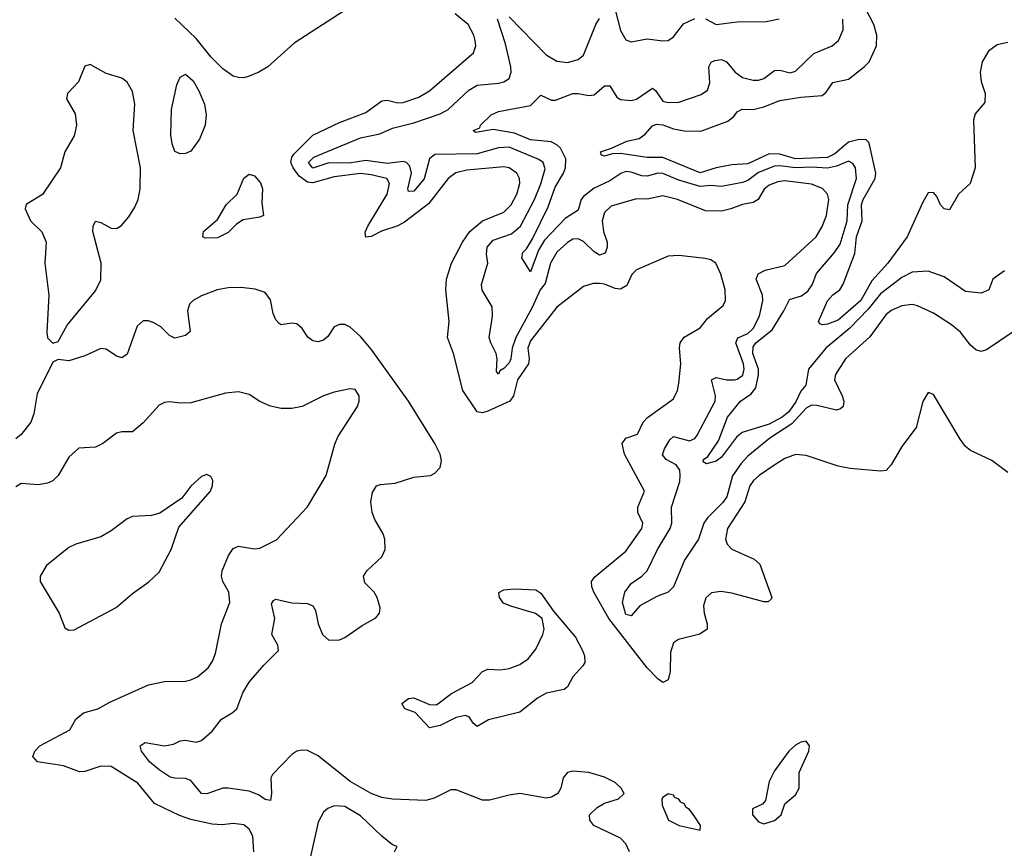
# Model space of a CAD drawing. Header units: inches. Extents: x 1694797 to 1849917, y 907313 to 1017959.
# Tile 499 of 656: x 1785525 to 1789237, y 985444 to 988568. Entities that reach past the tile are written whole.
import ezdxf

# ---------------------------------------------------------------- set-up
doc = ezdxf.new("R2010")
doc.units = ezdxf.units.IN
doc.header["$MEASUREMENT"] = 0
doc.layers.add('B7988', color=7, linetype='Continuous')

msp = doc.modelspace()

# ---------------------------------------------------------------- linework, layer by layer
at = {"layer": 'B7988', "color": 5}
for points, elevation in [([(1786790.2, 988630), (1786560, 988480.1), (1786460.5, 988390), (1786426.8, 988370), (1786390, 988355.6), (1786370, 988349.7), (1786349, 988350), (1786330, 988355.8), (1786290, 988382.7), (1786246.6, 988426.6), (1786190, 988498), (1786110, 988574)], 680), ([(1789250, 986860.9), (1789190, 986906.6), (1789110, 986943.7), (1789090, 986959.3), (1789070, 986986), (1788970, 987155.3), (1788950, 987162), (1788930, 987128), (1788904.9, 987030), (1788850, 986958.4), (1788810, 986889.4), (1788791.2, 986868.8), (1788770, 986865.3), (1788655.9, 986875.9), (1788610, 986884.5), (1788490, 986924.5), (1788450, 986928.9), (1788410, 986913.7), (1788371.3, 986890), (1788312.1, 986850), (1788291.1, 986830), (1788277.1, 986810), (1788259, 986750), (1788192.6, 986650), (1788186, 986610), (1788192.3, 986590), (1788210, 986571.3), (1788293.4, 986533.4), (1788314.6, 986514.6), (1788360.4, 986390), (1788357.4, 986382.6), (1788346.7, 986373.3), (1788330, 986373.3), (1788210, 986406.2), (1788167.8, 986412.2), (1788132.6, 986407.4), (1788111.8, 986388.2), (1788102.3, 986357.7), (1788104.7, 986330), (1788116.5, 986290), (1788116, 986270), (1788088.7, 986251.3), (1788008.5, 986231.5), (1787990, 986218.4), (1787978, 986182), (1787976.6, 986110), (1787970, 986079.5), (1787950, 986069), (1787930, 986082.7), (1787890, 986124.1), (1787746.3, 986310), (1787689.6, 986410), (1787681.9, 986430), (1787680.7, 986450), (1787692.9, 986467.1), (1787810, 986563.6), (1787869.8, 986650), (1787874.6, 986670), (1787855.3, 986710), (1787855.6, 986730), (1787880.4, 986790), (1787805.4, 986930), (1787796, 986970), (1787809.9, 986990.1), (1787854.1, 987005.9), (1787875, 987050), (1787891.2, 987068.8), (1787990, 987138.7), (1788004.8, 987170), (1788010, 987198), (1788017, 987270), (1788011.9, 987330), (1788015.2, 987350), (1788030, 987371.1), (1788090, 987406), (1788118.3, 987441.7), (1788176.9, 987490), (1788185.1, 987510), (1788183.9, 987550), (1788168.7, 987608.7), (1788149.7, 987649.7), (1788130, 987662.4), (1788108.4, 987668.4), (1788010, 987678.7), (1787970, 987676.9), (1787850, 987624.7), (1787832.9, 987607.1), (1787813.8, 987566.2), (1787790, 987552.2), (1787770, 987554.2), (1787730, 987570.5), (1787710, 987573.6), (1787687, 987573), (1787650, 987561.7), (1787550, 987484.1), (1787450, 987357.1), (1787440.8, 987330), (1787445.1, 987290), (1787442.3, 987270), (1787401, 987210), (1787386.6, 987150), (1787372.6, 987130), (1787290, 987091.6), (1787270, 987085.5), (1787250, 987089.9), (1787195.4, 987170), (1787159.9, 987310), (1787137.9, 987370), (1787144.2, 987430), (1787130.8, 987550), (1787133.3, 987590), (1787152.2, 987650), (1787194.5, 987730), (1787222.3, 987770), (1787270, 987809.6), (1787350, 987843.1), (1787377.3, 987870), (1787399.2, 987910), (1787410.4, 987950), (1787409.1, 987970), (1787399, 987990), (1787370, 988009.9), (1787350, 988013.8), (1787210, 988000.5), (1787169.4, 987990.6), (1787139.8, 987970), (1787065.8, 987874.2), (1786975.5, 987804.5), (1786950, 987790.7), (1786888.8, 987771.2), (1786850, 987750.6), (1786830, 987748.4), (1786827.3, 987767.3), (1786836.7, 987790), (1786910.3, 987910), (1786918.7, 987950), (1786909, 987969), (1786850, 987983.6), (1786810, 987987.9), (1786710, 987975.5), (1786630, 987953.5), (1786610, 987956.1), (1786578.6, 987978.6), (1786555.4, 988010), (1786547.4, 988030), (1786550.2, 988050), (1786558.4, 988061.6), (1786630, 988133), (1786730, 988181.2), (1786830, 988217.9), (1786890, 988262.7), (1786910, 988265.2), (1786950, 988255.3), (1786970, 988255.6), (1787030, 988275.9), (1787070, 988300.5), (1787236.1, 988443.9), (1787244.4, 988470), (1787241.8, 988490), (1787237.3, 988510), (1787215.7, 988550), (1787166.4, 988590)], 680), ([(1789250, 988482.5), (1789210, 988473.3), (1789177.1, 988450), (1789153.9, 988410), (1789145.6, 988370), (1789150, 988334.9), (1789164.6, 988290), (1789164, 988256), (1789127, 988213), (1789120.2, 988190), (1789126.9, 988010), (1789107.9, 987950), (1789064.4, 987910), (1789030, 987851.5), (1789010, 987854.7), (1788995.8, 987870), (1788982.2, 987902.2), (1788970, 987916.8), (1788950, 987914.8), (1788930, 987880.7), (1788871, 987750), (1788798.1, 987650), (1788737, 987583), (1788695.4, 987510), (1788610, 987435.8), (1788570, 987420.7), (1788550, 987417.8), (1788541, 987421), (1788536.4, 987430), (1788570, 987508.5), (1788590, 987530.7), (1788616.5, 987550), (1788629.3, 987570.7), (1788672.8, 987687.2), (1788679, 987750), (1788700.6, 987810), (1788698.5, 987870), (1788704.4, 987890), (1788750.3, 987970), (1788752.1, 987990), (1788730, 988091.3), (1788725.6, 988105.6), (1788715.7, 988115.7), (1788690, 988117), (1788650, 988106.7), (1788597.8, 988062.2), (1788570, 988048.6), (1788450, 988044.1), (1788390, 988061.2), (1788350, 988062.9), (1788270, 988024.6), (1788210, 988020.6), (1788150, 988009.7), (1788090, 987990.3), (1787950, 988048.5), (1787890, 988048.1), (1787790, 988064.3), (1787758, 988062), (1787730, 988054), (1787718, 988058), (1787714, 988070), (1787756.3, 988083.7), (1787813.2, 988110), (1787860, 988120), (1787883.2, 988136.8), (1787910, 988168.4), (1787926, 988174), (1787950, 988171.4), (1787990, 988156.6), (1788030, 988148.9), (1788092.2, 988147.8), (1788194.3, 988185.7), (1788217, 988203), (1788230, 988220.9), (1788248.7, 988231.3), (1788290.1, 988230.1), (1788330, 988239.3), (1788390, 988263.3), (1788470, 988276.6), (1788550, 988282.8), (1788564.6, 988295.4), (1788590, 988331.7), (1788650, 988344.3), (1788709, 988390), (1788726.8, 988410), (1788755, 988470), (1788756.5, 988510), (1788744.6, 988550), (1788713.1, 988610)], 620), ([(1787770, 988605.5), (1787790, 988528), (1787810, 988491.8), (1787830, 988484.6), (1787890, 988496), (1787950, 988488.7), (1787969.7, 988490.3), (1787990, 988504.2), (1788027.1, 988552.9), (1788070, 988572.4)], 660), ([(1789270, 987391.2), (1789170, 987323.1), (1789150, 987317.2), (1789130, 987323.5), (1789110, 987341), (1789071.4, 987390), (1789037.2, 987417.2), (1788970, 987461.9), (1788910, 987489.1), (1788890, 987494.4), (1788850, 987489.9), (1788810, 987471.9), (1788790, 987455.6), (1788730, 987372.2), (1788638.3, 987290), (1788600.6, 987230), (1788597.1, 987210), (1788625.4, 987150), (1788631.3, 987130), (1788628.8, 987110), (1788619, 987101), (1788604.1, 987095.9), (1788530, 987114), (1788510, 987114.3), (1788490, 987103.1), (1788436.2, 987043.8), (1788352.7, 986990), (1788270, 986922.3), (1788244.9, 986895.1), (1788212.4, 986847.6), (1788190.4, 986769.6), (1788174.1, 986745.9), (1788117.8, 986690), (1788104.5, 986670), (1788084.5, 986610), (1788030.6, 986530), (1787989.3, 986430), (1787970, 986409.8), (1787926.7, 986393.3), (1787862.6, 986357.4), (1787830, 986320.4), (1787810, 986325.8), (1787796.8, 986370), (1787805.9, 986410), (1787830, 986442.3), (1787870.3, 986469.7), (1787890.6, 986490), (1787929, 986570), (1787977.4, 986650), (1787983.2, 986670), (1787981.8, 986730), (1788013.3, 986826.7), (1788015.1, 986850), (1788012.9, 986870), (1788000.2, 986890), (1787962.2, 986910), (1787948, 986928), (1787956.1, 986950), (1787976.3, 986983.7), (1787990, 986996.3), (1788050, 986980.6), (1788070, 986989), (1788078.7, 987001.3), (1788146.5, 987130), (1788147.6, 987150), (1788132.4, 987210), (1788150, 987219.1), (1788190, 987210.1), (1788219.3, 987210), (1788230, 987212.4), (1788251.6, 987228.4), (1788255.8, 987250), (1788253.5, 987270), (1788224.1, 987350), (1788231.6, 987368.4), (1788270, 987385.1), (1788290, 987403.3), (1788313.6, 987450), (1788326.7, 987510), (1788324.9, 987530), (1788301.8, 987590), (1788308.4, 987610), (1788335.8, 987624.2), (1788410, 987641), (1788527.1, 987750), (1788550, 987788.9), (1788565.9, 987830), (1788575.3, 987890), (1788570, 987910.8), (1788551.7, 987931.7), (1788510, 987948.5), (1788410, 987960.7), (1788382.9, 987957.1), (1788350, 987944.3), (1788330.9, 987929.1), (1788309.4, 987890.6), (1788290, 987878.9), (1788250, 987871.5), (1788205.5, 987854.5), (1788170, 987846.6), (1788110, 987847.4), (1788004.7, 987890), (1787950, 987904.1), (1787890, 987891.8), (1787850, 987892.9), (1787754.3, 987865.7), (1787730, 987840.9), (1787720.4, 987810), (1787725.5, 987770), (1787739.2, 987730), (1787739.9, 987710), (1787732.6, 987687.4), (1787710, 987679.9), (1787690, 987693.2), (1787650, 987731.9), (1787630, 987741.6), (1787610, 987740.5), (1787590, 987728.7), (1787550, 987691.1), (1787525.6, 987650), (1787505.9, 987574.1), (1787487.5, 987550), (1787457.2, 987482.8), (1787395.7, 987370), (1787381.5, 987330), (1787376.7, 987290), (1787370, 987274.8), (1787350, 987252.5), (1787335.4, 987244.6), (1787330, 987231.8), (1787322.2, 987242.2), (1787325.3, 987290), (1787321.5, 987310), (1787300.3, 987350), (1787295, 987370), (1787306.8, 987450), (1787305.8, 987485.8), (1787268.5, 987548.5), (1787266, 987570), (1787289.7, 987650), (1787284.4, 987684.4), (1787287.7, 987710), (1787310, 987736.3), (1787379.4, 987760.6), (1787412.7, 987790), (1787466.1, 987890), (1787490, 987949.3), (1787505.3, 988005.3), (1787498.7, 988030), (1787481.7, 988041.7), (1787370, 988087), (1787330, 988084.7), (1787250, 988063.1), (1787090, 988060.3), (1787070, 988043.1), (1787050, 987968.7), (1787010, 987921.6), (1786990, 987920.7), (1786988.1, 987930), (1787001.4, 987990), (1786996, 988016), (1786983.5, 988030), (1786970, 988033.2), (1786910, 988026.1), (1786830, 988037.6), (1786767.3, 988027.3), (1786690, 988028), (1786630, 988007.9), (1786612.9, 988030), (1786634, 988050), (1786810, 988122.5), (1786882.1, 988137.9), (1786930, 988159.3), (1787010, 988178.9), (1787110, 988213.3), (1787140.2, 988230), (1787217.9, 988302.1), (1787250, 988321.9), (1787330.8, 988329.3), (1787350, 988334.5), (1787370, 988347.1), (1787378.1, 988370), (1787376.4, 988390), (1787356.7, 988476.7), (1787326.2, 988570)], 660), ([(1789238.2, 987621.8), (1789193, 987590), (1789178.4, 987550), (1789150, 987537.2), (1789090, 987543.1), (1789010, 987598.7), (1788950, 987619.8), (1788890, 987616.5), (1788850, 987596.2), (1788770, 987534.9), (1788723.9, 987476.1), (1788654.5, 987405.5), (1788563.4, 987330), (1788498.7, 987250), (1788488.3, 987190), (1788470, 987167.6), (1788451.8, 987130), (1788424.8, 987090), (1788399.4, 987070), (1788350, 987042.8), (1788248.8, 987011.2), (1788226.6, 986993.4), (1788170, 986918.8), (1788150, 986903.1), (1788113.6, 986893.6), (1788100.9, 986900.9), (1788102.9, 986910), (1788119.1, 986920.9), (1788159.3, 986980.7), (1788193.2, 987070), (1788242.8, 987130), (1788282.5, 987157.5), (1788299.7, 987180.3), (1788310.4, 987229.6), (1788310.2, 987250), (1788289, 987310), (1788290, 987334.2), (1788300.6, 987350), (1788361.2, 987398.8), (1788405.8, 987470), (1788426.4, 987513.6), (1788472.8, 987527.2), (1788496, 987544), (1788511.9, 987568.1), (1788528.6, 987611.4), (1788596.7, 987690), (1788617.7, 987722.3), (1788644.6, 987810), (1788646.6, 987870), (1788679.7, 987970), (1788675.2, 988010), (1788666.1, 988026.1), (1788650, 988034.9), (1788604.4, 988015.6), (1788570, 988008.3), (1788510, 988012.8), (1788450, 988009.1), (1788390, 988017.3), (1788370, 988015.6), (1788310, 987992.7), (1788270, 987962.5), (1788250, 987954.1), (1788170, 987939.7), (1788130, 987942.7), (1788090, 987939.2), (1788010, 987963.4), (1787950, 987988.3), (1787930, 987989.9), (1787890, 987978.7), (1787870, 987979.2), (1787830, 987993.8), (1787810, 987995.6), (1787791.6, 987988.4), (1787750, 987960.6), (1787690, 987933.1), (1787650, 987901.8), (1787641.3, 987890), (1787630.5, 987849.5), (1787580.8, 987819.2), (1787502.7, 987737.3), (1787480.5, 987699.5), (1787450, 987617), (1787418.4, 987670), (1787422.1, 987690), (1787435.9, 987704.1), (1787458.4, 987741.6), (1787516.9, 987863.1), (1787543.5, 987936.5), (1787575.4, 987990), (1787583, 988010), (1787583.2, 988043.2), (1787563.3, 988083.3), (1787550, 988096.4), (1787527.8, 988107.7), (1787450, 988115), (1787390, 988140.8), (1787310, 988154.1), (1787242.9, 988142.9), (1787234, 988150), (1787259.3, 988160.7), (1787262.2, 988170), (1787302.4, 988210), (1787330, 988221.8), (1787450, 988244.7), (1787490, 988283.1), (1787530, 988265), (1787544.5, 988264.5), (1787610, 988289.4), (1787630.4, 988290.4), (1787670, 988282.3), (1787690, 988284.4), (1787730, 988319.1), (1787750, 988318.3), (1787776.6, 988276.6), (1787790, 988267.5), (1787830, 988264.2), (1787850, 988268.1), (1787910, 988310.2), (1787921.3, 988301.3), (1787950, 988261.3), (1787970, 988256.1), (1788010, 988257.6), (1788093.7, 988286.3), (1788117.6, 988302.4), (1788126.4, 988330), (1788122.5, 988390), (1788131.7, 988408.3), (1788145, 988415), (1788170, 988418.5), (1788189.6, 988409.6), (1788222.3, 988370), (1788250, 988350.8), (1788290, 988340.5), (1788310, 988340.5), (1788330, 988346.3), (1788370, 988376.8), (1788390, 988378.2), (1788430, 988367.8), (1788450, 988374), (1788518.6, 988441.4), (1788587.6, 988470), (1788611.6, 988490), (1788629, 988530), (1788627.6, 988570)], 640), ([(1787370, 988579.7), (1787510, 988436.1), (1787550, 988412), (1787590, 988407), (1787630, 988418.6), (1787650, 988434.9), (1787696.3, 988550), (1787710, 988572.2)], 660), ([(1788110, 988572.1), (1788150, 988550.2), (1788230, 988560.2), (1788338.4, 988561.6), (1788388.6, 988571.4)], 660), ([(1787823.8, 985430), (1787810, 985460.7), (1787790, 985482), (1787688.7, 985530), (1787674, 985550), (1787673.2, 985570), (1787702.4, 985597.6), (1787730, 985613.4), (1787782, 985630), (1787804, 985650), (1787792.7, 985670), (1787770, 985691.6), (1787730, 985711.3), (1787670, 985729.6), (1787610, 985735.1), (1787590, 985729.3), (1787573.4, 985710), (1787564.4, 985670), (1787553.4, 985650), (1787530, 985636.3), (1787510, 985632.6), (1787410, 985649.8), (1787370, 985644.4), (1787295.3, 985624.7), (1787270, 985624.6), (1787170, 985664.5), (1787150, 985663.9), (1787087.8, 985632.2), (1787056.2, 985623.8), (1786930, 985629), (1786890, 985635.1), (1786850, 985650.3), (1786770, 985695.6), (1786650, 985792.5), (1786610, 985812.6), (1786590, 985814.1), (1786569.6, 985810.4), (1786550, 985797.2), (1786478, 985722), (1786471.1, 985708.9), (1786473.5, 985650), (1786470, 985624.5), (1786450, 985627.7), (1786425.4, 985645.4), (1786390, 985659.1), (1786310, 985670.6), (1786290, 985669.9), (1786230, 985648.8), (1786210, 985650.7), (1786170, 985699.5), (1786150, 985707.3), (1786110, 985707.5), (1786092.1, 985712.1), (1786050, 985739.6), (1786014.5, 985770), (1785984.1, 985810), (1785978.7, 985830), (1785998, 985842), (1786070, 985829.5), (1786104, 985836), (1786130, 985849.3), (1786150, 985850.9), (1786190, 985844.1), (1786210, 985850.2), (1786250, 985885.7), (1786286, 985930), (1786325.9, 985954.1), (1786342.9, 985970), (1786366, 986030), (1786389.9, 986070.1), (1786445.3, 986134.7), (1786500.3, 986190), (1786498, 986210), (1786474.8, 986250), (1786486.4, 986310), (1786474.5, 986365.5), (1786481.3, 986378.7), (1786490, 986383.6), (1786550, 986368.9), (1786610, 986366.2), (1786630, 986357.7), (1786640.1, 986340.1), (1786650.2, 986290), (1786666, 986250), (1786690, 986229.1), (1786730, 986230.3), (1786750, 986238), (1786815.8, 986284.2), (1786867, 986313), (1786881.2, 986330), (1786883.7, 986350), (1786871.8, 986390), (1786860.7, 986410), (1786825.3, 986445.3), (1786820.5, 986470), (1786833.7, 986490), (1786890, 986543.1), (1786902.7, 986570), (1786901.7, 986610), (1786895.1, 986630), (1786863, 986683), (1786853, 986710), (1786848.2, 986750), (1786854.3, 986785.7), (1786869.8, 986810.2), (1786884.8, 986815.2), (1786939.8, 986820.2), (1787010, 986842.8), (1787074, 986850), (1787090, 986858), (1787110, 986879.1), (1787115.2, 986904.8), (1787109.8, 986930), (1787090.3, 986970), (1786990.4, 987130.4), (1786850, 987325.7), (1786810, 987374), (1786770, 987409.3), (1786750, 987418.3), (1786730, 987419.3), (1786710, 987409.7), (1786686.7, 987373.3), (1786670, 987359.3), (1786650, 987354.1), (1786630, 987357.8), (1786611.2, 987371.2), (1786590, 987403.5), (1786570, 987421.5), (1786550, 987423.5), (1786510, 987417.4), (1786503, 987423), (1786490, 987436.9), (1786480, 987460), (1786470, 987512.3), (1786450, 987539.7), (1786412.1, 987552.1), (1786358, 987558), (1786310, 987557.7), (1786269.7, 987549.7), (1786210, 987526.8), (1786178.7, 987510), (1786164.5, 987495.5), (1786156.9, 987470), (1786167.6, 987392.4), (1786150, 987377.2), (1786110, 987367.7), (1786090, 987376.8), (1786056.1, 987410), (1786030, 987425.5), (1786010, 987432.3), (1785990, 987432.5), (1785967.6, 987412.4), (1785930, 987307.3), (1785910, 987293.5), (1785890, 987299.8), (1785850, 987326.4), (1785830, 987328.9), (1785770, 987301), (1785710, 987281.3), (1785670, 987287), (1785650, 987277), (1785590, 987158), (1785578.2, 987081.8), (1785567, 987050), (1785530, 987004.3), (1785510, 986988.1)], 720), ([(1786407, 985430), (1786403.1, 985490), (1786390, 985515.4), (1786370, 985531.9), (1786330, 985537.4), (1786287.7, 985532.3), (1786250, 985534.7), (1786170, 985552.6), (1786127.1, 985567.2), (1786032.7, 985612.7), (1785970, 985689.8), (1785870, 985752.2), (1785830, 985753.6), (1785770, 985733.4), (1785750, 985732), (1785690, 985754.1), (1785592.3, 985770), (1785574.7, 985790), (1785582, 985810), (1785600.5, 985830), (1785713, 985890), (1785736.3, 985930), (1785765.5, 985954.5), (1785819.5, 985970), (1785865, 985995), (1786010, 986060.3), (1786070, 986072.7), (1786150, 986074.4), (1786170, 986079.5), (1786195.1, 986090), (1786235.2, 986124.8), (1786251.1, 986148.9), (1786262.3, 986177.7), (1786285.7, 986290), (1786316.8, 986370), (1786312.8, 986410), (1786290.7, 986450), (1786285, 986470), (1786287.5, 986490), (1786311.6, 986548.4), (1786330, 986574), (1786350, 986582.4), (1786410, 986572.8), (1786430, 986575.6), (1786493.3, 986606.7), (1786610, 986731), (1786680.4, 986850), (1786712.2, 986967.8), (1786724.6, 986995.4), (1786798.4, 987110), (1786805.1, 987130), (1786804.5, 987150), (1786790, 987174), (1786770, 987176.2), (1786710, 987164.2), (1786670, 987149.6), (1786590.2, 987109.8), (1786550, 987101.7), (1786510, 987102.3), (1786470, 987111), (1786430, 987128.2), (1786390, 987155.1), (1786350, 987164.7), (1786300.6, 987159.4), (1786170, 987123.5), (1786130, 987122), (1786090, 987127.8), (1786070, 987124.2), (1786050, 987115.1), (1785990, 987048.3), (1785950, 987013.6), (1785910, 987014.5), (1785890, 987009.6), (1785838, 986970), (1785810, 986956.3), (1785747.1, 986952.9), (1785710, 986918.4), (1785670.1, 986849.9), (1785650, 986829.8), (1785630, 986820.5), (1785594.2, 986814.2), (1785530, 986819.7), (1785510, 986806.6)], 740), ([(1786938, 985430), (1786948, 985450), (1786930, 985457.2), (1786890, 985489.4), (1786810, 985566.6), (1786750, 985600.8), (1786710, 985604.4), (1786686.4, 985593.6), (1786670, 985579.6), (1786650, 985542.7), (1786616.4, 985390)], 740)]:
    msp.add_lwpolyline(points, dxfattribs=dict(at, elevation=elevation))
for points, elevation in [([(1785790, 988399.5), (1785770, 988393.2), (1785746.4, 988333.6), (1785704.9, 988290), (1785701.6, 988270), (1785733.8, 988213.8), (1785739, 988170), (1785730.1, 988129.9), (1785694.6, 988070), (1785679, 988010), (1785610, 987909.6), (1785549, 987871), (1785545.1, 987854.9), (1785565.2, 987810), (1785607.8, 987767.8), (1785624.8, 987730), (1785619.1, 987650), (1785634.3, 987530), (1785626.5, 987390), (1785630, 987368.5), (1785650, 987348), (1785670, 987354.8), (1785703.8, 987416.2), (1785810, 987545.4), (1785830, 987587.2), (1785831.6, 987650), (1785800.4, 987770), (1785801.6, 987790), (1785810, 987808.8), (1785830, 987803.5), (1785870, 987782), (1785890, 987781.1), (1785907.8, 987792.2), (1785935.5, 987824.5), (1785958.2, 987861.8), (1785971.1, 987890), (1785978.8, 987930), (1785979.7, 988010), (1785951.9, 988150), (1785959.1, 988250), (1785950, 988297), (1785930, 988333.3), (1785910, 988348), (1785850, 988365.1)], 720), ([(1786130, 988062.2), (1786110, 988071.1), (1786099.6, 988099.6), (1786094.5, 988134.5), (1786096.6, 988230), (1786117.2, 988322.8), (1786130, 988351.1), (1786150, 988363.2), (1786178, 988338), (1786199.6, 988299.6), (1786220.9, 988250), (1786228, 988210), (1786223.9, 988170), (1786202.1, 988117.9), (1786170, 988072.6), (1786150, 988063.4)], 680), ([(1786224, 987744), (1786214.5, 987750), (1786217.4, 987770), (1786270, 987814.3), (1786303.3, 987870), (1786344.9, 987910), (1786370, 987970.5), (1786390, 987985.5), (1786410, 987979.9), (1786432.5, 987952.5), (1786440.6, 987930), (1786437.3, 987877.3), (1786443.5, 987830), (1786430, 987823.1), (1786366.7, 987813.3), (1786342.4, 987797.6), (1786310, 987765.2), (1786270, 987745.8)], 680), ([(1786230, 986853.2), (1786210, 986845.2), (1786170, 986809.2), (1786136.1, 986763.9), (1786052.8, 986707.2), (1786020.9, 986699.1), (1785950, 986694.3), (1785930, 986686.3), (1785870, 986640.5), (1785830, 986618.3), (1785736, 986590), (1785710, 986577.6), (1785626, 986510), (1785601.6, 986470), (1785601.6, 986450), (1785674, 986330), (1785694.4, 986274.4), (1785710, 986266.8), (1785730, 986267.3), (1785888.1, 986351.9), (1785950, 986404.9), (1786011.1, 986448.9), (1786050, 986485.5), (1786095.1, 986570), (1786125.2, 986654.8), (1786243.7, 986790), (1786252.1, 986812.1), (1786252.3, 986830), (1786245.2, 986845.2)], 760), ([(1787250, 985903.5), (1787234.9, 985914.9), (1787218.8, 985938.9), (1787204.7, 985944.7), (1787170, 985937.2), (1787110, 985906.5), (1787070, 985898.1), (1787015.7, 985955.7), (1786977, 985970), (1786965.1, 985990), (1786990, 986008.8), (1787010, 986010.7), (1787070, 985985.6), (1787095.8, 985984.2), (1787152.7, 986027.3), (1787230.6, 986069.4), (1787270, 986110.3), (1787290, 986119), (1787336.9, 986116.9), (1787370, 986121.6), (1787410, 986137.2), (1787442, 986158), (1787470, 986194.7), (1787497.3, 986250), (1787502.4, 986270), (1787494.6, 986310), (1787469.6, 986329.5), (1787376.2, 986356.2), (1787348.6, 986368.6), (1787333.1, 986390), (1787331.3, 986408.7), (1787350, 986418.8), (1787390, 986422.4), (1787470, 986418.1), (1787490, 986405.4), (1787537.8, 986337.8), (1787619.7, 986239.7), (1787646.4, 986190), (1787653.8, 986170), (1787655.2, 986144.8), (1787648.4, 986131.6), (1787610, 986089.7), (1787590, 986052.5), (1787577, 986043), (1787510, 986028.9), (1787477.1, 986010), (1787410, 985957.4), (1787292.5, 985927.6)], 680), ([(1788490, 985848), (1788470, 985844), (1788450, 985832.7), (1788424, 985810), (1788370, 985735.3), (1788350, 985695.3), (1788336.3, 985623.7), (1788324.7, 985610), (1788287.2, 985592.8), (1788288.1, 985570), (1788310, 985543.2), (1788330, 985535.5), (1788370, 985548.4), (1788395.3, 985570), (1788409.1, 985610.9), (1788450, 985644.7), (1788464, 985670), (1788464, 985730), (1788499.3, 985810), (1788502, 985830)], 720), ([(1787970, 985649), (1787950, 985635.3), (1787946, 985630), (1787946.8, 985606.8), (1787971.3, 985550), (1788011.3, 985530), (1788090, 985512), (1788091.2, 985530), (1788070, 985562), (1788050, 985589.7), (1788037.6, 985597.6), (1788030, 985611.6), (1788017.3, 985617.3), (1788010, 985629.5), (1787995.2, 985635.2), (1787990, 985643.7)], 720)]:
    msp.add_lwpolyline(points, close=True, dxfattribs=dict(at, elevation=elevation))

doc.saveas('drawing.dxf')
